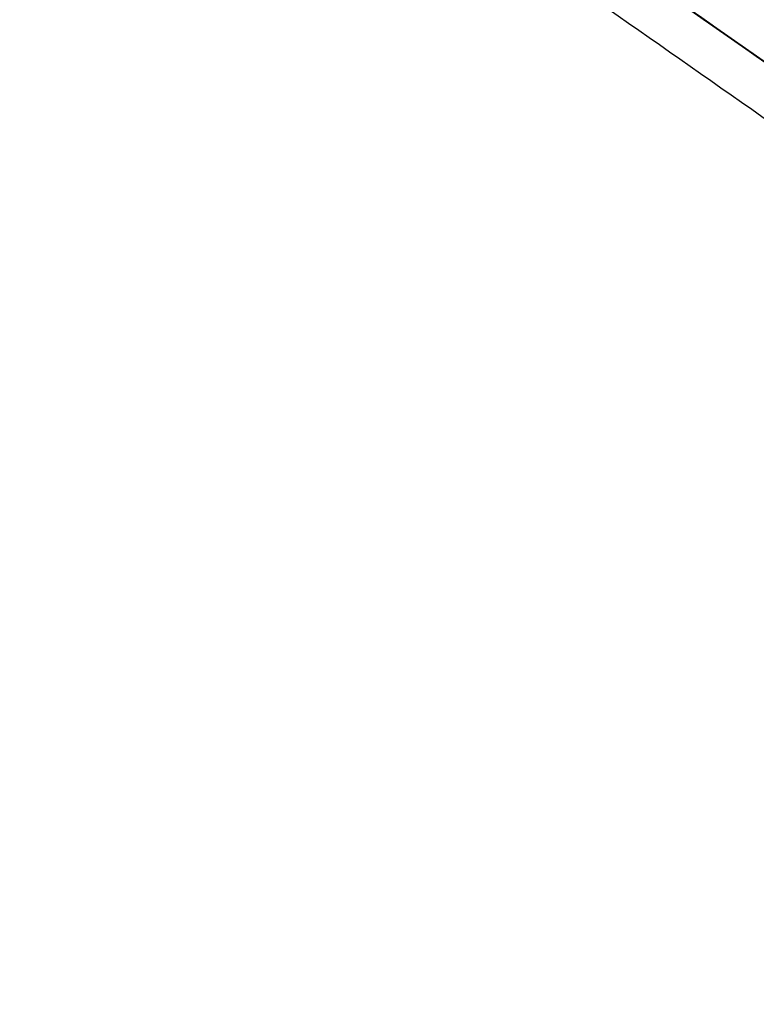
# Model space of a CAD drawing. Header units: millimetres. Extents: x -1267 to 1231, y -1283 to 1250.
# Tile 536 of 656: x -459 to -440, y -201 to -176. Entities that reach past the tile are written whole.
import ezdxf

# ---------------------------------------------------------------- set-up
doc = ezdxf.new("R2010")
doc.units = ezdxf.units.MM
doc.layers.add('Default', color=7, linetype='Continuous', true_color=0x000000)

msp = doc.modelspace()

# ---------------------------------------------------------------- linework, layer by layer
at = {"layer": 'Default'}
msp.add_line((-1180.184, 341.19, -435.695), (-197.202, -347.102, -435.695), dxfattribs=at)
for points in [[(-976.261, -413.645, -638.821), (-688.693, -2.956, -638.821), (-401.125, 407.733, -638.821)], [(-975.497, -412.554, -638.268), (-688.693, -2.956, -638.268), (-401.89, 406.642, -638.268)], [(-671.85, -542.3, -577.915), (-423.983, -188.309, -577.915), (-176.116, 165.681, -577.915)], [(-671.136, -540.932, -577.399), (-424.147, -188.195, -577.399), (-177.157, 164.543, -577.399)], [(-1261.6, 141.817, -453.356), (-809.152, -174.99, -453.356), (-356.705, -491.797, -453.356)], [(-1260.125, 140.97, -453.883), (-809.066, -174.865, -453.883), (-358.007, -490.7, -453.883)], [(-417.506, -191.395, -390.636), (-551.663, -97.458, -327.768), (-685.82, -3.52, -264.9)], [(-418.569, -192.099, -391.853), (-552.726, -98.161, -328.986), (-686.883, -4.223, -266.118)], [(-686.118, -4.759, -263.683), (-551.961, -98.697, -326.55), (-417.803, -192.635, -389.418)], [(-418.866, -193.338, -390.636), (-553.024, -99.4, -327.768), (-687.181, -5.462, -264.9)], [(-568.491, -87.122, -417.836), (-499.375, -135.518, -417.836), (-430.258, -183.914, -417.836)], [(-430.258, -183.914, -417.282), (-499.375, -135.518, -417.282), (-568.491, -87.122, -417.282)]]:
    msp.add_open_spline(points, degree=2, dxfattribs=at)
for points, knots in [([(-197.202, -347.102, -417.282), (-220.396, -330.861, -439.975), (-291.255, -281.245, -502.464), (-454.271, -167.1, -605.675), (-598.91, -65.823, -638.821), (-688.693, -2.956, -638.821)], [2.41548, 2.41548, 2.41548, 2.41548, 70.396144, 198.636056, 404.995527, 404.995527, 404.995527, 404.995527]), ([(-198.495, -346.196, -417.836), (-221.379, -330.173, -440.159), (-291.89, -280.8, -502.242), (-454.421, -166.995, -605.144), (-598.966, -65.783, -638.268), (-688.693, -2.956, -638.268)], [2.408267, 2.408267, 2.408267, 2.408267, 69.367076, 197.537893, 403.786179, 403.786179, 403.786179, 403.786179])]:
    msp.add_open_spline(points, degree=3, knots=knots, dxfattribs=at)

doc.saveas('drawing.dxf')
